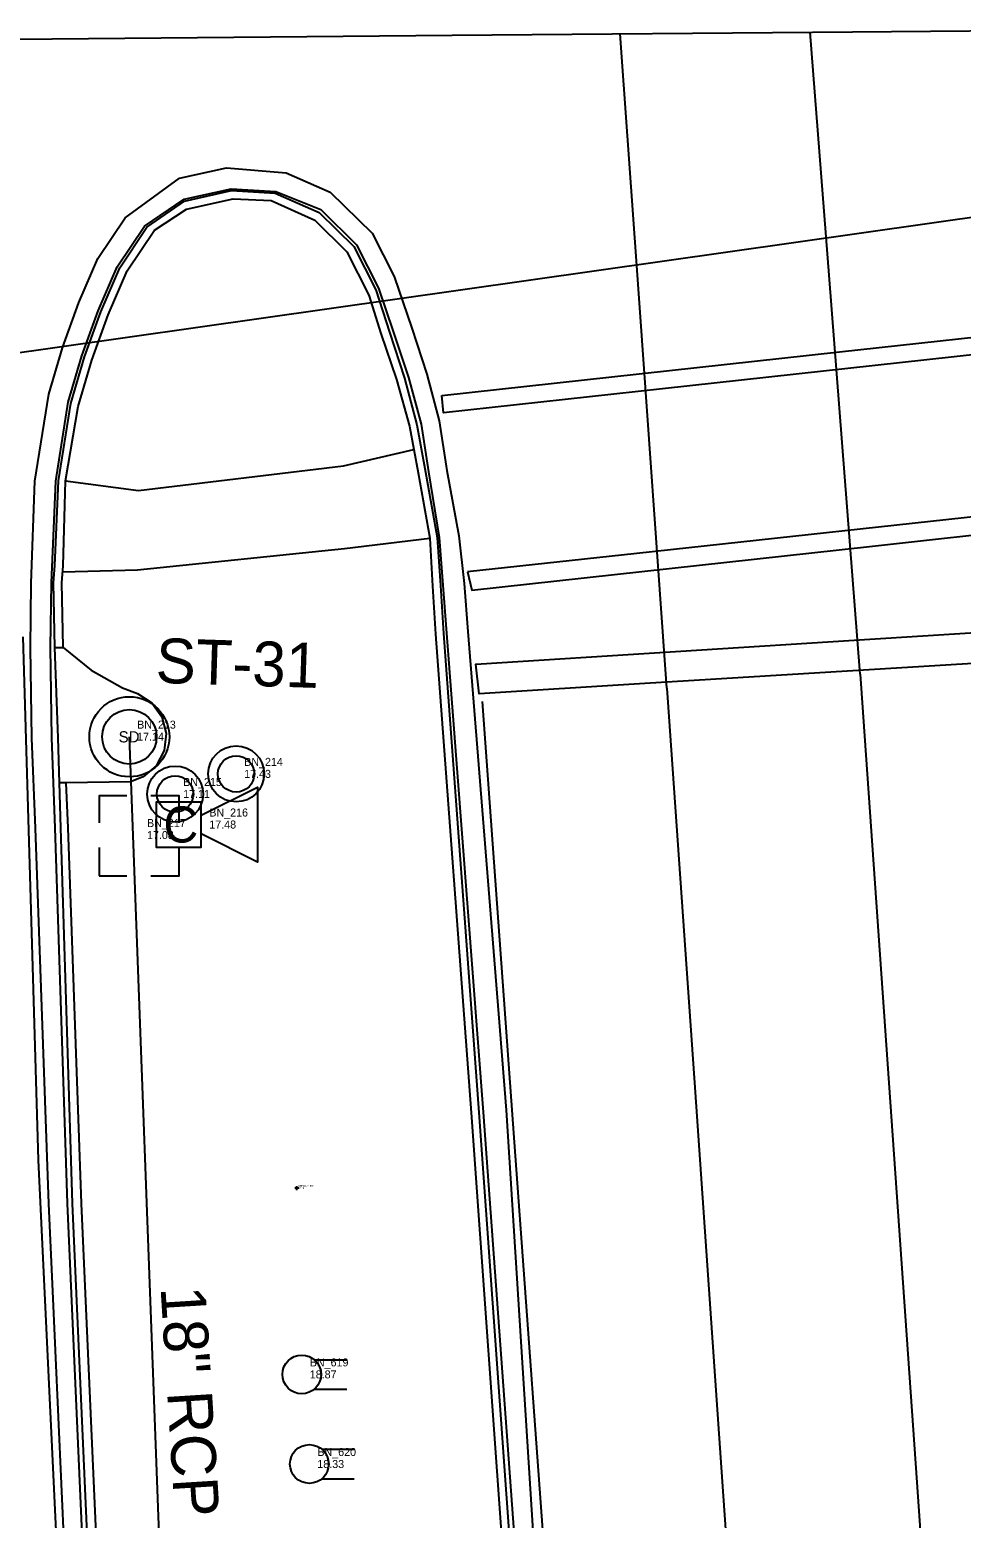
# Model space of a CAD drawing. Extents: x 509744 to 512285, y 1314862 to 1316822.
# Drawn here: x 511177.3 to 511235.5, y 1315506.2 to 1315599.1 of the extents above; entities that cross this region are included whole.
import ezdxf

# ---------------------------------------------------------------- set-up
doc = ezdxf.new("R2010")
doc.units = 0
for name, color, linetype in [('Bollard_ep', 7, 'Continuous'), ('CGBack_ep', 7, 'Continuous'), ('CGep_ep', 7, 'Continuous'), ('CGFace_ep', 7, 'Continuous'), ('ElecAer_ep', 7, 'Continuous'), ('FloodLight_ep', 7, 'Continuous'), ('GroundShot_ep', 7, 'Continuous'), ('InletCurb_ep', 7, 'Continuous'), ('ITSCamera_ep', 7, 'Continuous'), ('ManholeSW_ep', 7, 'Continuous'), ('NonPlottingEle_dp', 7, 'Continuous'), ('PavtAsphalt_ep', 7, 'Continuous'), ('PavtBreak_ep', 7, 'Continuous'), ('PipeCulvert_ep', 7, 'Continuous'), ('PMRK_ep', 7, 'Continuous'), ('PullBox_ep', 7, 'Continuous'), ('SidewalkBack_ep', 7, 'Continuous'), ('SidewalkFront_ep', 7, 'Continuous'), ('TextElevLabel', 7, 'Continuous'), ('TextPtLabel', 7, 'Continuous')]:
    doc.layers.add(name, color=color, linetype=linetype)

msp = doc.modelspace()

# ---------------------------------------------------------------- linework, layer by layer
at = {"layer": 'Bollard_ep'}
for centre, radius in [((511190.194, 1315552.668), 1.75), ((511190.194, 1315552.668), 1.75), ((511190.194, 1315552.668), 1.137), ((511186.382, 1315551.409), 1.75), ((511186.382, 1315551.409), 1.75), ((511186.382, 1315551.409), 1.137)]:
    msp.add_circle(centre, radius, dxfattribs=at)
at = {"layer": 'CGBack_ep'}
for points in [[(511179.392, 1315560.574), (511179.313, 1315564.604), (511179.381, 1315565.664), (511179.542, 1315570.967), (511180.317, 1315575.621), (511181.175, 1315578.513), (511182.196, 1315581.336), (511183.384, 1315584.09), (511185.09, 1315586.625), (511187.081, 1315587.942), (511190.009, 1315588.593), (511192.371, 1315588.484), (511195.109, 1315587.26), (511197.114, 1315585.282), (511198.487, 1315582.574), (511199.234, 1315580.168), (511200.209, 1315577.294), (511201.032, 1315574.393), (511201.57, 1315571.476), (511202.302, 1315567.394), (511202.47, 1315564.398), (511202.658, 1315561.404), (511204.879, 1315531.486), (511207.027, 1315501.563)], [(511182.462, 1315485.559), (511181.863, 1315495.852), (511180.537, 1315525.839), (511179.7, 1315549.302), (511179.581, 1315552.114)]]:
    msp.add_lwpolyline(points, dxfattribs=at)
at = {"layer": 'CGep_ep'}
msp.add_lwpolyline([(511180.98, 1315495.843), (511179.664, 1315525.83), (511178.879, 1315549.294), (511178.676, 1315554.918), (511178.597, 1315560.561), (511178.647, 1315564.598), (511178.938, 1315570.962), (511179.703, 1315575.879), (511180.562, 1315578.771), (511181.582, 1315581.595), (511182.77, 1315584.349), (511184.476, 1315586.884), (511186.944, 1315588.557), (511189.872, 1315589.208), (511192.675, 1315589.036), (511195.477, 1315587.929), (511197.708, 1315585.721), (511199.081, 1315583.013), (511200.002, 1315580.304), (511200.962, 1315577.427), (511201.743, 1315574.519), (511202.219, 1315571.525), (511202.869, 1315567.438), (511203.113, 1315564.448), (511203.343, 1315561.456), (511205.63, 1315531.544), (511207.805, 1315501.622)], dxfattribs=at)
at = {"layer": 'CGFace_ep'}
for points in [[(511178.866, 1315560.564), (511178.791, 1315564.599), (511178.87, 1315565.693), (511179.098, 1315570.963), (511179.86, 1315575.813), (511180.709, 1315578.709), (511181.73, 1315581.533), (511182.917, 1315584.286), (511184.623, 1315586.822), (511186.971, 1315588.436), (511189.893, 1315589.113), (511192.628, 1315588.95), (511195.373, 1315587.739), (511197.55, 1315585.604), (511198.923, 1315582.897), (511199.768, 1315580.263), (511200.718, 1315577.384), (511201.479, 1315574.472), (511202.033, 1315571.511), (511202.75, 1315567.429), (511202.964, 1315564.436), (511203.152, 1315561.442), (511205.347, 1315531.522), (511207.491, 1315501.598)], [(511181.9, 1315485.682), (511181.295, 1315495.846), (511179.963, 1315525.833), (511179.241, 1315549.297), (511179.155, 1315552.11)]]:
    msp.add_lwpolyline(points, dxfattribs=at)
at = {"layer": 'ElecAer_ep'}
msp.add_line((511019.605, 1315556.677), (511243.347, 1315588.468), dxfattribs=at)
at = {"layer": 'FloodLight_ep'}
for p, q in [((511195.078, 1315516.076), (511197.1, 1315516.076)), ((511195.078, 1315514.236), (511197.1, 1315514.236)), ((511195.552, 1315510.478), (511197.574, 1315510.478)), ((511195.552, 1315508.638), (511197.574, 1315508.638))]:
    msp.add_line(p, q, dxfattribs=at)
for centre in [(511194.292, 1315515.156), (511194.766, 1315509.558)]:
    msp.add_circle(centre, 1.21, dxfattribs=at)
at = {"layer": 'GroundShot_ep'}
for p, q in [((511194.118, 1315526.783), (511193.868, 1315526.783)), ((511193.993, 1315526.658), (511193.993, 1315526.908))]:
    msp.add_line(p, q, dxfattribs=at)
at = {"layer": 'InletCurb_ep'}
msp.add_line((511178.866, 1315560.564), (511179.392, 1315560.569), dxfattribs=at)
for points in [[(511179.155, 1315552.11), (511179.069, 1315554.922), (511178.866, 1315560.564)], [(511179.392, 1315560.569), (511181.133, 1315559.145), (511183.096, 1315558.051), (511184.025, 1315557.68)], [(511184.025, 1315557.68), (511184.925, 1315557.099), (511185.553, 1315556.229), (511185.821, 1315555.191), (511185.694, 1315554.126), (511185.19, 1315553.18), (511184.376, 1315552.481), (511183.593, 1315552.171)], [(511183.593, 1315552.171), (511179.581, 1315552.114), (511179.155, 1315552.11)]]:
    msp.add_lwpolyline(points, dxfattribs=at)
at = {"layer": 'ITSCamera_ep'}
for p, q in [((511188.017, 1315548.918), (511188.017, 1315550.09)), ((511188.017, 1315549.504), (511188.017, 1315549.504))]:
    msp.add_line(p, q, dxfattribs=at)
msp.add_lwpolyline([(511188.017, 1315550.09), (511191.533, 1315551.847), (511191.533, 1315547.16), (511188.017, 1315548.918)], dxfattribs=at)
msp.add_lwpolyline([(511188.017, 1315550.91), (511185.205, 1315550.91), (511185.205, 1315548.097), (511188.017, 1315548.097)], close=True, dxfattribs=at)
at = {"layer": 'ManholeSW_ep'}
for radius in [2.5, 1.7]:
    msp.add_circle((511183.524, 1315554.983), radius, dxfattribs=at)
at = {"layer": 'PavtAsphalt_ep'}
msp.add_lwpolyline([(511179.839, 1315495.832), (511178.721, 1315520.806), (511178.497, 1315525.819), (511177.666, 1315549.283), (511177.427, 1315554.906), (511177.347, 1315560.549), (511177.397, 1315564.586), (511177.626, 1315570.949), (511178.494, 1315576.388), (511179.353, 1315579.28), (511180.374, 1315582.104), (511181.561, 1315584.858), (511183.267, 1315587.393), (511186.651, 1315589.873), (511189.58, 1315590.524), (511193.326, 1315590.217), (511196.065, 1315588.996), (511198.688, 1315586.446), (511200.061, 1315583.738), (511201.161, 1315580.509), (511202.106, 1315577.629), (511202.872, 1315574.718), (511203.362, 1315571.613), (511204.109, 1315567.533), (511204.447, 1315564.55), (511204.676, 1315561.559), (511206.672, 1315536.639), (511207.072, 1315531.654), (511208.648, 1315506.705), (511208.963, 1315501.711)], dxfattribs=at)
at = {"layer": 'PavtBreak_ep'}
for points in [[(511128.713, 1315598.146), (511178.704, 1315598.583), (511203.699, 1315598.802), (511228.695, 1315599.02), (511243.347, 1315599.148)], [(511217.103, 1315558.026), (511215.321, 1315582.962), (511214.182, 1315598.893)], [(511229.184, 1315558.889), (511227.241, 1315583.813), (511226.057, 1315598.997)]]:
    msp.add_lwpolyline(points, dxfattribs=at)
at = {"layer": 'PipeCulvert_ep'}
msp.add_line((511186.314, 1315480.303), (511183.524, 1315554.983), dxfattribs=at)
at = {"layer": 'PMRK_ep'}
for points in [[(511203.045, 1315576.31), (511227.892, 1315579.029), (511241.611, 1315580.53), (511241.686, 1315579.454), (511216.84, 1315576.719), (511203.153, 1315575.213), (511203.045, 1315576.31)], [(511204.656, 1315565.289), (511204.91, 1315564.152), (511229.758, 1315566.876), (511240.281, 1315568.03), (511240.073, 1315569.137), (511215.222, 1315566.437), (511204.656, 1315565.289)], [(511240.692, 1315561.779), (511240.67, 1315559.831), (511215.72, 1315558.304), (511205.377, 1315557.672), (511205.169, 1315559.527), (511230.115, 1315561.108), (511240.692, 1315561.779)], [(511209.305, 1315234.71), (511207.255, 1315265.109), (511204.06, 1315302.157), (511201.013, 1315314.276), (511193.689, 1315336.598), (511189.798, 1315350.715), (511188.416, 1315358.333), (511187.068, 1315377.023), (511185.394, 1315402.757), (511184.27, 1315420.03), (511182.874, 1315441.484), (511181.164, 1315465.079), (511179.346, 1315497.087), (511177.849, 1315528.547), (511176.891, 1315561.222)], [(511217.103, 1315558.026), (511218.846, 1315533.087), (511220.588, 1315508.149), (511222.331, 1315483.21), (511224.073, 1315458.271), (511225.816, 1315433.333), (511227.558, 1315408.394), (511229.301, 1315383.456), (511231.043, 1315358.517), (511232.088, 1315343.558)], [(511229.184, 1315558.889), (511230.926, 1315533.951), (511232.668, 1315509.013), (511233.982, 1315490.193)], [(511205.556, 1315557.187), (511207.565, 1315529.667), (511209.791, 1315499.17), (511211.292, 1315478.611), (511213.71, 1315445.491), (511216.402, 1315402.44), (511218.857, 1315368.907), (511222.006, 1315324.942), (511224.534, 1315288.585), (511228.003, 1315238.706), (511228.167, 1315236.358)]]:
    msp.add_lwpolyline(points, dxfattribs=at)
at = {"layer": 'PullBox_ep'}
for points in [[(511183.372, 1315551.296), (511181.639, 1315551.296), (511181.639, 1315549.62)], [(511186.634, 1315549.62), (511186.634, 1315551.296), (511184.872, 1315551.296)], [(511181.639, 1315548.069), (511181.639, 1315546.296)], [(511184.872, 1315546.296), (511186.634, 1315546.296), (511186.634, 1315548.069)], [(511181.639, 1315546.296), (511183.372, 1315546.296)]]:
    msp.add_lwpolyline(points, dxfattribs=at)
at = {"layer": 'SidewalkBack_ep'}
msp.add_lwpolyline([(511179.356, 1315565.283), (511184.033, 1315565.412), (511196.97, 1315566.749), (511202.302, 1315567.394)], dxfattribs=at)
at = {"layer": 'SidewalkFront_ep'}
msp.add_lwpolyline([(511179.542, 1315570.967), (511184.09, 1315570.37), (511196.896, 1315571.911), (511201.301, 1315572.934)], dxfattribs=at)

# ---------------------------------------------------------------- texts
at = {"layer": 'ITSCamera_ep'}
msp.add_text('C', height=2.25, dxfattribs=at).set_placement((511185.654, 1315548.379))
at = {"layer": 'ManholeSW_ep'}
msp.add_text('SD', height=0.7, dxfattribs=at).set_placement((511182.851, 1315554.633))
at = {"layer": 'NonPlottingEle_dp'}
for s, rotation, p in [('ST-31', 358.15778, (511185.141, 1315558.36)), ('18" RCP', 273.58799, (511185.469, 1315520.577))]:
    msp.add_text(s, height=2.8, rotation=rotation, dxfattribs=at).set_placement(p)
at = {"layer": 'TextElevLabel'}
for s, height, p in [('17.14', 0.5, (511184.007, 1315554.743)), ('17.43', 0.5, (511190.694, 1315552.418)), ('17.11', 0.5, (511186.882, 1315551.159)), ('17.48', 0.5, (511188.517, 1315549.254)), ('17.08', 0.5, (511184.626, 1315548.596)), ('17.15', 0.1, (511194.093, 1315526.733)), ('18.87', 0.5, (511194.792, 1315514.906)), ('18.33', 0.5, (511195.266, 1315509.308))]:
    msp.add_text(s, height=height, dxfattribs=at).set_placement(p)
at = {"layer": 'TextPtLabel'}
for s, height, p in [('BN_213', 0.5, (511184.007, 1315555.493)), ('BN_214', 0.5, (511190.694, 1315553.168)), ('BN_215', 0.5, (511186.882, 1315551.909)), ('BN_217', 0.5, (511184.626, 1315549.346)), ('BN_216', 0.5, (511188.517, 1315550.004)), ('DEFAULT_837', 0.1, (511194.093, 1315526.883)), ('BN_619', 0.5, (511194.792, 1315515.656)), ('BN_620', 0.5, (511195.266, 1315510.058))]:
    msp.add_text(s, height=height, dxfattribs=at).set_placement(p)

doc.saveas('drawing.dxf')
